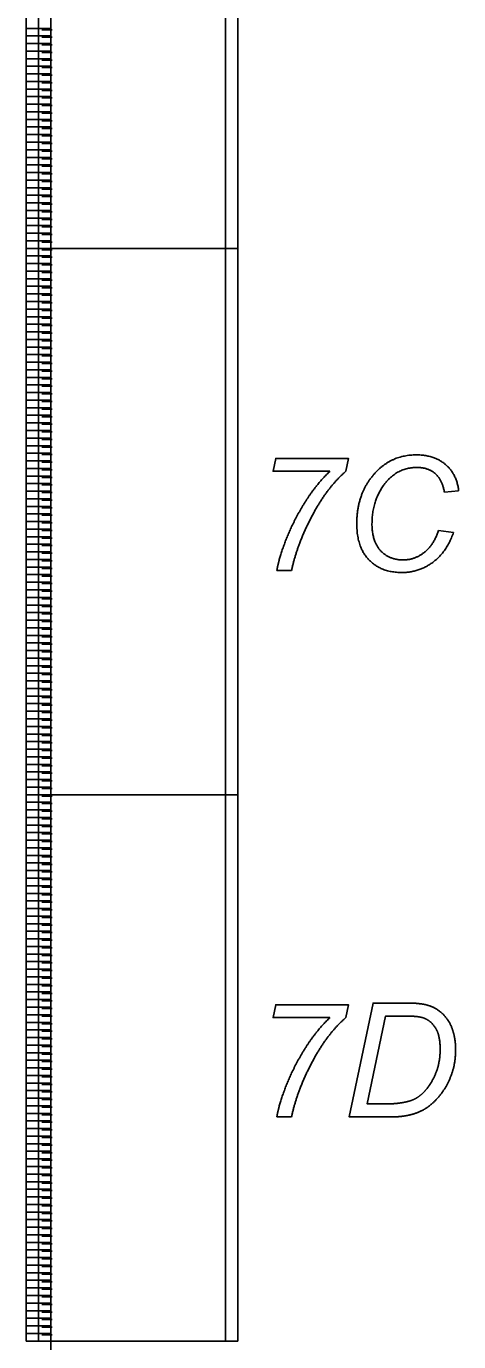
# Model space of a CAD drawing. Extents: x 12522 to 13018, y 1124 to 1902.
# Drawn here: x 12521.92 to 12537.85, y 1285.29 to 1333.83 of the extents above; entities that cross this region are included whole.
import ezdxf

# ---------------------------------------------------------------- set-up
doc = ezdxf.new("R2010")
doc.units = 0
doc.layers.add('SC_Scratch1', color=7, linetype='Continuous')

msp = doc.modelspace()

# ---------------------------------------------------------------- linework, layer by layer
at = {"layer": 'SC_Scratch1'}
for p, q in [((12521.919, 1325.631), (12521.919, 1345.791)), ((12522.819, 1325.631), (12522.819, 1345.791)), ((12522.819, 1345.791), (12522.819, 1325.631)), ((12521.919, 1333.751), (12522.819, 1333.751)), ((12521.919, 1333.471), (12522.819, 1333.471)), ((12522.876, 1333.701), (12522.492, 1333.701)), ((12522.876, 1333.421), (12522.492, 1333.421)), ((12521.919, 1333.191), (12522.819, 1333.191)), ((12521.919, 1332.911), (12522.819, 1332.911)), ((12522.876, 1333.141), (12522.492, 1333.141)), ((12521.919, 1332.631), (12522.819, 1332.631)), ((12522.876, 1332.861), (12522.492, 1332.861)), ((12522.876, 1332.581), (12522.492, 1332.581)), ((12521.919, 1332.351), (12522.819, 1332.351)), ((12521.919, 1332.071), (12522.819, 1332.071)), ((12522.876, 1332.301), (12522.492, 1332.301)), ((12522.876, 1332.021), (12522.492, 1332.021)), ((12521.919, 1331.791), (12522.819, 1331.791)), ((12521.919, 1331.511), (12522.819, 1331.511)), ((12522.876, 1331.741), (12522.492, 1331.741)), ((12522.876, 1331.461), (12522.492, 1331.461)), ((12521.919, 1331.231), (12522.819, 1331.231)), ((12522.876, 1331.181), (12522.492, 1331.181)), ((12521.919, 1330.951), (12522.819, 1330.951)), ((12521.919, 1330.671), (12522.819, 1330.671)), ((12522.876, 1330.901), (12522.492, 1330.901)), ((12522.876, 1330.621), (12522.492, 1330.621)), ((12521.919, 1330.391), (12522.819, 1330.391)), ((12521.919, 1330.111), (12522.819, 1330.111)), ((12522.876, 1330.341), (12522.492, 1330.341)), ((12522.876, 1330.061), (12522.492, 1330.061)), ((12521.919, 1329.831), (12522.819, 1329.831)), ((12521.919, 1329.551), (12522.819, 1329.551)), ((12522.876, 1329.781), (12522.492, 1329.781)), ((12521.919, 1329.271), (12522.819, 1329.271)), ((12522.876, 1329.501), (12522.492, 1329.501)), ((12522.876, 1329.221), (12522.492, 1329.221)), ((12521.919, 1328.991), (12522.819, 1328.991)), ((12521.919, 1328.711), (12522.819, 1328.711)), ((12522.876, 1328.941), (12522.492, 1328.941)), ((12522.876, 1328.661), (12522.492, 1328.661)), ((12521.919, 1328.431), (12522.819, 1328.431)), ((12521.919, 1328.151), (12522.819, 1328.151)), ((12522.876, 1328.381), (12522.492, 1328.381)), ((12522.876, 1328.101), (12522.492, 1328.101)), ((12521.919, 1327.871), (12522.819, 1327.871)), ((12521.919, 1327.591), (12522.819, 1327.591)), ((12522.876, 1327.821), (12522.492, 1327.821)), ((12521.919, 1327.311), (12522.819, 1327.311)), ((12522.876, 1327.541), (12522.492, 1327.541)), ((12522.876, 1327.261), (12522.492, 1327.261)), ((12521.919, 1327.031), (12522.819, 1327.031)), ((12521.919, 1326.751), (12522.819, 1326.751)), ((12522.876, 1326.981), (12522.492, 1326.981)), ((12522.876, 1326.701), (12522.492, 1326.701)), ((12521.919, 1326.471), (12522.819, 1326.471)), ((12521.919, 1326.191), (12522.819, 1326.191)), ((12522.876, 1326.421), (12522.492, 1326.421)), ((12522.876, 1326.141), (12522.492, 1326.141)), ((12521.919, 1325.911), (12522.819, 1325.911)), ((12521.919, 1325.631), (12522.819, 1325.631)), ((12521.919, 1305.471), (12521.919, 1325.631)), ((12521.919, 1325.631), (12522.819, 1325.631)), ((12522.876, 1325.861), (12522.492, 1325.861)), ((12522.819, 1305.471), (12522.819, 1325.631)), ((12522.819, 1325.631), (12522.819, 1305.471)), ((12521.919, 1325.351), (12522.819, 1325.351)), ((12522.876, 1325.581), (12522.492, 1325.581)), ((12522.876, 1325.301), (12522.492, 1325.301)), ((12521.919, 1325.071), (12522.819, 1325.071)), ((12521.919, 1324.791), (12522.819, 1324.791)), ((12522.876, 1325.021), (12522.492, 1325.021)), ((12522.876, 1324.741), (12522.492, 1324.741)), ((12521.919, 1324.511), (12522.819, 1324.511)), ((12521.919, 1324.231), (12522.819, 1324.231)), ((12522.876, 1324.461), (12522.492, 1324.461)), ((12522.876, 1324.181), (12522.492, 1324.181)), ((12521.919, 1323.951), (12522.819, 1323.951)), ((12522.876, 1323.901), (12522.492, 1323.901)), ((12521.919, 1323.671), (12522.819, 1323.671)), ((12521.919, 1323.391), (12522.819, 1323.391)), ((12522.876, 1323.621), (12522.492, 1323.621)), ((12522.876, 1323.341), (12522.492, 1323.341)), ((12521.919, 1323.111), (12522.819, 1323.111)), ((12521.919, 1322.831), (12522.819, 1322.831)), ((12522.876, 1323.061), (12522.492, 1323.061)), ((12522.876, 1322.781), (12522.492, 1322.781)), ((12521.919, 1322.551), (12522.819, 1322.551)), ((12521.919, 1322.271), (12522.819, 1322.271)), ((12522.876, 1322.501), (12522.492, 1322.501)), ((12521.919, 1321.991), (12522.819, 1321.991)), ((12522.876, 1322.221), (12522.492, 1322.221)), ((12522.876, 1321.941), (12522.492, 1321.941)), ((12521.919, 1321.711), (12522.819, 1321.711)), ((12521.919, 1321.431), (12522.819, 1321.431)), ((12522.876, 1321.661), (12522.492, 1321.661)), ((12522.876, 1321.381), (12522.492, 1321.381)), ((12521.919, 1321.151), (12522.819, 1321.151)), ((12521.919, 1320.871), (12522.819, 1320.871)), ((12522.876, 1321.101), (12522.492, 1321.101)), ((12522.876, 1320.821), (12522.492, 1320.821)), ((12521.919, 1320.591), (12522.819, 1320.591)), ((12521.919, 1320.311), (12522.819, 1320.311)), ((12522.876, 1320.541), (12522.492, 1320.541)), ((12521.919, 1320.031), (12522.819, 1320.031)), ((12522.876, 1320.261), (12522.492, 1320.261)), ((12522.876, 1319.981), (12522.492, 1319.981)), ((12521.919, 1319.751), (12522.819, 1319.751)), ((12521.919, 1319.471), (12522.819, 1319.471)), ((12522.876, 1319.701), (12522.492, 1319.701)), ((12522.876, 1319.421), (12522.492, 1319.421)), ((12521.919, 1319.191), (12522.819, 1319.191)), ((12521.919, 1318.911), (12522.819, 1318.911)), ((12522.876, 1319.141), (12522.492, 1319.141)), ((12522.876, 1318.861), (12522.492, 1318.861)), ((12521.919, 1318.631), (12522.819, 1318.631)), ((12521.919, 1318.351), (12522.819, 1318.351)), ((12522.876, 1318.581), (12522.492, 1318.581)), ((12521.919, 1318.071), (12522.819, 1318.071)), ((12522.876, 1318.301), (12522.492, 1318.301)), ((12522.876, 1318.021), (12522.492, 1318.021)), ((12521.919, 1317.791), (12522.819, 1317.791)), ((12521.919, 1317.511), (12522.819, 1317.511)), ((12522.876, 1317.741), (12522.492, 1317.741)), ((12522.876, 1317.461), (12522.492, 1317.461)), ((12521.919, 1317.231), (12522.819, 1317.231)), ((12521.919, 1316.951), (12522.819, 1316.951)), ((12522.876, 1317.181), (12522.492, 1317.181)), ((12522.876, 1316.901), (12522.492, 1316.901)), ((12521.919, 1316.671), (12522.819, 1316.671)), ((12522.876, 1316.621), (12522.492, 1316.621)), ((12537.852, 1316.689), (12537.327, 1316.641)), ((12521.919, 1316.391), (12522.819, 1316.391)), ((12521.919, 1316.111), (12522.819, 1316.111)), ((12522.876, 1316.341), (12522.492, 1316.341)), ((12522.876, 1316.061), (12522.492, 1316.061)), ((12521.919, 1315.831), (12522.819, 1315.831)), ((12521.919, 1315.551), (12522.819, 1315.551)), ((12522.876, 1315.781), (12522.492, 1315.781)), ((12522.876, 1315.501), (12522.492, 1315.501)), ((12521.919, 1315.271), (12522.819, 1315.271)), ((12521.919, 1314.991), (12522.819, 1314.991)), ((12522.876, 1315.221), (12522.492, 1315.221)), ((12537.107, 1315.22), (12537.664, 1315.143)), ((12521.919, 1314.711), (12522.819, 1314.711)), ((12522.876, 1314.941), (12522.492, 1314.941)), ((12522.876, 1314.661), (12522.492, 1314.661)), ((12521.919, 1314.431), (12522.819, 1314.431)), ((12521.919, 1314.151), (12522.819, 1314.151)), ((12522.876, 1314.381), (12522.492, 1314.381)), ((12522.876, 1314.101), (12522.492, 1314.101)), ((12521.919, 1313.871), (12522.819, 1313.871)), ((12521.919, 1313.591), (12522.819, 1313.591)), ((12522.876, 1313.821), (12522.492, 1313.821)), ((12522.876, 1313.541), (12522.492, 1313.541)), ((12531.693, 1313.741), (12531.152, 1313.741)), ((12521.919, 1313.311), (12522.819, 1313.311)), ((12521.919, 1313.031), (12522.819, 1313.031)), ((12522.876, 1313.261), (12522.492, 1313.261)), ((12521.919, 1312.751), (12522.819, 1312.751)), ((12522.876, 1312.981), (12522.492, 1312.981)), ((12522.876, 1312.701), (12522.492, 1312.701)), ((12521.919, 1312.471), (12522.819, 1312.471)), ((12521.919, 1312.191), (12522.819, 1312.191)), ((12522.876, 1312.421), (12522.492, 1312.421)), ((12522.876, 1312.141), (12522.492, 1312.141)), ((12521.919, 1311.911), (12522.819, 1311.911)), ((12521.919, 1311.631), (12522.819, 1311.631)), ((12522.876, 1311.861), (12522.492, 1311.861)), ((12522.876, 1311.581), (12522.492, 1311.581)), ((12521.919, 1311.351), (12522.819, 1311.351)), ((12521.919, 1311.071), (12522.819, 1311.071)), ((12522.876, 1311.301), (12522.492, 1311.301)), ((12521.919, 1310.791), (12522.819, 1310.791)), ((12522.876, 1311.021), (12522.492, 1311.021)), ((12522.876, 1310.741), (12522.492, 1310.741)), ((12521.919, 1310.511), (12522.819, 1310.511)), ((12521.919, 1310.231), (12522.819, 1310.231)), ((12522.876, 1310.461), (12522.492, 1310.461)), ((12522.876, 1310.181), (12522.492, 1310.181)), ((12521.919, 1309.951), (12522.819, 1309.951)), ((12521.919, 1309.671), (12522.819, 1309.671)), ((12522.876, 1309.901), (12522.492, 1309.901)), ((12522.876, 1309.621), (12522.492, 1309.621)), ((12521.919, 1309.391), (12522.819, 1309.391)), ((12522.876, 1309.341), (12522.492, 1309.341)), ((12521.919, 1309.111), (12522.819, 1309.111)), ((12521.919, 1308.831), (12522.819, 1308.831)), ((12522.876, 1309.061), (12522.492, 1309.061)), ((12522.876, 1308.781), (12522.492, 1308.781)), ((12521.919, 1308.551), (12522.819, 1308.551)), ((12521.919, 1308.271), (12522.819, 1308.271)), ((12522.876, 1308.501), (12522.492, 1308.501)), ((12522.876, 1308.221), (12522.492, 1308.221)), ((12521.919, 1307.991), (12522.819, 1307.991)), ((12521.919, 1307.711), (12522.819, 1307.711)), ((12522.876, 1307.941), (12522.492, 1307.941)), ((12521.919, 1307.431), (12522.819, 1307.431)), ((12522.876, 1307.661), (12522.492, 1307.661)), ((12522.876, 1307.381), (12522.492, 1307.381)), ((12521.919, 1307.151), (12522.819, 1307.151)), ((12521.919, 1306.871), (12522.819, 1306.871)), ((12522.876, 1307.101), (12522.492, 1307.101)), ((12522.876, 1306.821), (12522.492, 1306.821)), ((12521.919, 1306.591), (12522.819, 1306.591)), ((12521.919, 1306.311), (12522.819, 1306.311)), ((12522.876, 1306.541), (12522.492, 1306.541)), ((12522.876, 1306.261), (12522.492, 1306.261)), ((12521.919, 1306.031), (12522.819, 1306.031)), ((12521.919, 1305.751), (12522.819, 1305.751)), ((12522.876, 1305.981), (12522.492, 1305.981)), ((12521.919, 1305.471), (12522.819, 1305.471)), ((12521.919, 1285.311), (12521.919, 1305.471)), ((12521.919, 1305.471), (12522.819, 1305.471)), ((12522.876, 1305.701), (12522.492, 1305.701)), ((12522.876, 1305.421), (12522.492, 1305.421)), ((12522.819, 1285.311), (12522.819, 1305.471)), ((12522.819, 1305.471), (12522.819, 1285.311)), ((12521.919, 1305.191), (12522.819, 1305.191)), ((12521.919, 1304.911), (12522.819, 1304.911)), ((12522.876, 1305.141), (12522.492, 1305.141)), ((12522.876, 1304.861), (12522.492, 1304.861)), ((12521.919, 1304.631), (12522.819, 1304.631)), ((12521.919, 1304.351), (12522.819, 1304.351)), ((12522.876, 1304.581), (12522.492, 1304.581)), ((12522.876, 1304.301), (12522.492, 1304.301)), ((12521.919, 1304.071), (12522.819, 1304.071)), ((12521.919, 1303.791), (12522.819, 1303.791)), ((12522.876, 1304.021), (12522.492, 1304.021)), ((12521.919, 1303.511), (12522.819, 1303.511)), ((12522.876, 1303.741), (12522.492, 1303.741)), ((12522.876, 1303.461), (12522.492, 1303.461)), ((12521.919, 1303.231), (12522.819, 1303.231)), ((12521.919, 1302.951), (12522.819, 1302.951)), ((12522.876, 1303.181), (12522.492, 1303.181)), ((12522.876, 1302.901), (12522.492, 1302.901)), ((12521.919, 1302.671), (12522.819, 1302.671)), ((12521.919, 1302.391), (12522.819, 1302.391)), ((12522.876, 1302.621), (12522.492, 1302.621)), ((12522.876, 1302.341), (12522.492, 1302.341)), ((12521.919, 1302.111), (12522.819, 1302.111)), ((12522.876, 1302.061), (12522.492, 1302.061)), ((12521.919, 1301.831), (12522.819, 1301.831)), ((12521.919, 1301.551), (12522.819, 1301.551)), ((12522.876, 1301.781), (12522.492, 1301.781)), ((12522.876, 1301.501), (12522.492, 1301.501)), ((12521.919, 1301.271), (12522.819, 1301.271)), ((12521.919, 1300.991), (12522.819, 1300.991)), ((12522.876, 1301.221), (12522.492, 1301.221)), ((12522.876, 1300.941), (12522.492, 1300.941)), ((12521.919, 1300.711), (12522.819, 1300.711)), ((12521.919, 1300.431), (12522.819, 1300.431)), ((12522.876, 1300.661), (12522.492, 1300.661)), ((12521.919, 1300.151), (12522.819, 1300.151)), ((12522.876, 1300.381), (12522.492, 1300.381)), ((12522.876, 1300.101), (12522.492, 1300.101)), ((12521.919, 1299.871), (12522.819, 1299.871)), ((12521.919, 1299.591), (12522.819, 1299.591)), ((12522.876, 1299.821), (12522.492, 1299.821)), ((12522.876, 1299.541), (12522.492, 1299.541)), ((12521.919, 1299.311), (12522.819, 1299.311)), ((12521.919, 1299.031), (12522.819, 1299.031)), ((12522.876, 1299.261), (12522.492, 1299.261)), ((12522.876, 1298.981), (12522.492, 1298.981)), ((12521.919, 1298.751), (12522.819, 1298.751)), ((12521.919, 1298.471), (12522.819, 1298.471)), ((12522.876, 1298.701), (12522.492, 1298.701)), ((12521.919, 1298.191), (12522.819, 1298.191)), ((12522.876, 1298.421), (12522.492, 1298.421)), ((12522.876, 1298.141), (12522.492, 1298.141)), ((12521.919, 1297.911), (12522.819, 1297.911)), ((12521.919, 1297.631), (12522.819, 1297.631)), ((12522.876, 1297.861), (12522.492, 1297.861)), ((12522.876, 1297.581), (12522.492, 1297.581)), ((12521.919, 1297.351), (12522.819, 1297.351)), ((12521.919, 1297.071), (12522.819, 1297.071)), ((12522.876, 1297.301), (12522.492, 1297.301)), ((12522.876, 1297.021), (12522.492, 1297.021)), ((12521.919, 1296.791), (12522.819, 1296.791)), ((12521.919, 1296.511), (12522.819, 1296.511)), ((12522.876, 1296.741), (12522.492, 1296.741)), ((12521.919, 1296.231), (12522.819, 1296.231)), ((12522.876, 1296.461), (12522.492, 1296.461)), ((12522.876, 1296.181), (12522.492, 1296.181)), ((12521.919, 1295.951), (12522.819, 1295.951)), ((12521.919, 1295.671), (12522.819, 1295.671)), ((12522.876, 1295.901), (12522.492, 1295.901)), ((12522.876, 1295.621), (12522.492, 1295.621)), ((12521.919, 1295.391), (12522.819, 1295.391)), ((12521.919, 1295.111), (12522.819, 1295.111)), ((12522.876, 1295.341), (12522.492, 1295.341)), ((12522.876, 1295.061), (12522.492, 1295.061)), ((12521.919, 1294.831), (12522.819, 1294.831)), ((12522.876, 1294.781), (12522.492, 1294.781)), ((12521.919, 1294.551), (12522.819, 1294.551)), ((12521.919, 1294.271), (12522.819, 1294.271)), ((12522.876, 1294.501), (12522.492, 1294.501)), ((12522.876, 1294.221), (12522.492, 1294.221)), ((12521.919, 1293.991), (12522.819, 1293.991)), ((12521.919, 1293.711), (12522.819, 1293.711)), ((12522.876, 1293.941), (12522.492, 1293.941)), ((12522.876, 1293.661), (12522.492, 1293.661)), ((12521.919, 1293.431), (12522.819, 1293.431)), ((12521.919, 1293.151), (12522.819, 1293.151)), ((12522.876, 1293.381), (12522.492, 1293.381)), ((12522.876, 1293.101), (12522.492, 1293.101)), ((12531.693, 1293.581), (12531.152, 1293.581)), ((12521.919, 1292.871), (12522.819, 1292.871)), ((12522.876, 1292.821), (12522.492, 1292.821)), ((12521.919, 1292.591), (12522.819, 1292.591)), ((12521.919, 1292.311), (12522.819, 1292.311)), ((12522.876, 1292.541), (12522.492, 1292.541)), ((12522.876, 1292.261), (12522.492, 1292.261)), ((12521.919, 1292.031), (12522.819, 1292.031)), ((12521.919, 1291.751), (12522.819, 1291.751)), ((12522.876, 1291.981), (12522.492, 1291.981)), ((12522.876, 1291.701), (12522.492, 1291.701)), ((12521.919, 1291.471), (12522.819, 1291.471)), ((12521.919, 1291.191), (12522.819, 1291.191)), ((12522.876, 1291.421), (12522.492, 1291.421)), ((12521.919, 1290.911), (12522.819, 1290.911)), ((12522.876, 1291.141), (12522.492, 1291.141)), ((12522.876, 1290.861), (12522.492, 1290.861)), ((12521.919, 1290.631), (12522.819, 1290.631)), ((12521.919, 1290.351), (12522.819, 1290.351)), ((12522.876, 1290.581), (12522.492, 1290.581)), ((12522.876, 1290.301), (12522.492, 1290.301)), ((12521.919, 1290.071), (12522.819, 1290.071)), ((12521.919, 1289.791), (12522.819, 1289.791)), ((12522.876, 1290.021), (12522.492, 1290.021)), ((12522.876, 1289.741), (12522.492, 1289.741)), ((12521.919, 1289.511), (12522.819, 1289.511)), ((12521.919, 1289.231), (12522.819, 1289.231)), ((12522.876, 1289.461), (12522.492, 1289.461)), ((12521.919, 1288.951), (12522.819, 1288.951)), ((12522.876, 1289.181), (12522.492, 1289.181)), ((12522.876, 1288.901), (12522.492, 1288.901)), ((12521.919, 1288.671), (12522.819, 1288.671)), ((12521.919, 1288.391), (12522.819, 1288.391)), ((12522.876, 1288.621), (12522.492, 1288.621)), ((12522.876, 1288.341), (12522.492, 1288.341)), ((12521.919, 1288.111), (12522.819, 1288.111)), ((12521.919, 1287.831), (12522.819, 1287.831)), ((12522.876, 1288.061), (12522.492, 1288.061)), ((12522.876, 1287.781), (12522.492, 1287.781)), ((12521.919, 1287.551), (12522.819, 1287.551)), ((12522.876, 1287.501), (12522.492, 1287.501)), ((12521.919, 1287.271), (12522.819, 1287.271)), ((12521.919, 1286.991), (12522.819, 1286.991)), ((12522.876, 1287.221), (12522.492, 1287.221)), ((12522.876, 1286.941), (12522.492, 1286.941)), ((12521.919, 1286.711), (12522.819, 1286.711)), ((12521.919, 1286.431), (12522.819, 1286.431)), ((12522.876, 1286.661), (12522.492, 1286.661)), ((12522.876, 1286.381), (12522.492, 1286.381)), ((12521.919, 1286.151), (12522.819, 1286.151)), ((12521.919, 1285.871), (12522.819, 1285.871)), ((12522.876, 1286.101), (12522.492, 1286.101)), ((12522.876, 1285.821), (12522.492, 1285.821)), ((12521.919, 1285.591), (12522.819, 1285.591)), ((12522.876, 1285.541), (12522.492, 1285.541)), ((12521.919, 1285.311), (12522.819, 1285.311)), ((12522.819, 1285.311), (12522.819, 1265.151))]:
    msp.add_line(p, q, dxfattribs=at)
for points in [[(12522.369, 1345.791), (12529.709, 1345.791), (12529.709, 1325.631), (12522.369, 1325.631)], [(12522.819, 1345.791), (12529.259, 1345.791), (12529.259, 1325.631), (12522.819, 1325.631)], [(12522.369, 1325.631), (12529.709, 1325.631), (12529.709, 1305.471), (12522.369, 1305.471)], [(12522.819, 1325.631), (12529.259, 1325.631), (12529.259, 1305.471), (12522.819, 1305.471)], [(12522.369, 1305.471), (12529.709, 1305.471), (12529.709, 1285.311), (12522.369, 1285.311)], [(12522.819, 1305.471), (12529.259, 1305.471), (12529.259, 1285.311), (12522.819, 1285.311)]]:
    msp.add_lwpolyline(points, close=True, dxfattribs=at)
for points in [[(12533.105, 1317.406), (12531.012, 1317.406), (12531.112, 1317.883), (12533.792, 1317.883), (12533.695, 1317.406)], [(12533.105, 1297.246), (12531.012, 1297.246), (12531.112, 1297.723), (12533.792, 1297.723), (12533.695, 1297.246)], [(12535.966, 1297.781), (12534.699, 1297.781), (12533.822, 1293.581), (12535.335, 1293.581)], [(12535.147, 1294.058), (12534.481, 1294.058), (12535.159, 1297.304), (12535.903, 1297.304)]]:
    msp.add_lwpolyline(points, dxfattribs=at)
for points in [[(12534.78, 1317.35), (12535.387, 1318.011), (12536.29, 1318.011)], [(12536.29, 1318.011), (12536.958, 1318.011), (12537.372, 1317.653)], [(12532.143, 1316.188), (12532.575, 1316.897), (12533.105, 1317.406)], [(12533.695, 1317.406), (12533.013, 1316.808), (12532.504, 1315.863)], [(12536.316, 1317.547), (12535.545, 1317.547), (12535.069, 1316.863)], [(12536.984, 1317.322), (12536.725, 1317.547), (12536.316, 1317.547)], [(12537.372, 1317.653), (12537.786, 1317.294), (12537.852, 1316.689)], [(12534.097, 1315.474), (12534.097, 1316.608), (12534.78, 1317.35)], [(12537.327, 1316.641), (12537.244, 1317.097), (12536.984, 1317.322)], [(12535.069, 1316.863), (12534.658, 1316.273), (12534.658, 1315.463)], [(12531.444, 1314.76), (12531.711, 1315.479), (12532.143, 1316.188)], [(12532.504, 1315.863), (12531.911, 1314.772), (12531.693, 1313.741)], [(12534.546, 1314.137), (12534.097, 1314.604), (12534.097, 1315.474)], [(12534.658, 1315.463), (12534.658, 1314.816), (12534.976, 1314.475)], [(12536.593, 1314.418), (12536.946, 1314.702), (12537.107, 1315.22)], [(12537.664, 1315.143), (12537.4, 1314.415), (12536.895, 1314.043)], [(12531.152, 1313.741), (12531.221, 1314.165), (12531.444, 1314.76)], [(12534.976, 1314.475), (12535.294, 1314.135), (12535.805, 1314.135)], [(12535.761, 1313.67), (12534.995, 1313.67), (12534.546, 1314.137)], [(12536.895, 1314.043), (12536.39, 1313.67), (12535.761, 1313.67)], [(12535.805, 1314.135), (12536.24, 1314.135), (12536.593, 1314.418)], [(12536.663, 1297.715), (12536.422, 1297.781), (12535.966, 1297.781)], [(12537.25, 1297.398), (12537.007, 1297.626), (12536.663, 1297.715)], [(12532.143, 1296.028), (12532.575, 1296.737), (12533.105, 1297.246)], [(12533.695, 1297.246), (12533.013, 1296.648), (12532.504, 1295.703)], [(12535.903, 1297.304), (12536.334, 1297.304), (12536.538, 1297.238)], [(12536.538, 1297.238), (12536.814, 1297.149), (12536.992, 1296.876)], [(12537.617, 1296.83), (12537.494, 1297.171), (12537.25, 1297.398)], [(12536.992, 1296.876), (12537.171, 1296.602), (12537.171, 1296.092)], [(12537.74, 1296.065), (12537.74, 1296.489), (12537.617, 1296.83)], [(12531.444, 1294.6), (12531.711, 1295.319), (12532.143, 1296.028)], [(12537.171, 1296.092), (12537.171, 1295.634), (12537.04, 1295.274)], [(12537.587, 1295.141), (12537.74, 1295.558), (12537.74, 1296.065)], [(12532.504, 1295.703), (12531.911, 1294.612), (12531.693, 1293.581)], [(12537.04, 1295.274), (12536.909, 1294.915), (12536.691, 1294.634)], [(12537.186, 1294.407), (12537.434, 1294.724), (12537.587, 1295.141)], [(12531.152, 1293.581), (12531.221, 1294.005), (12531.444, 1294.6)], [(12536.691, 1294.634), (12536.525, 1294.422), (12536.321, 1294.293)], [(12535.948, 1294.141), (12535.597, 1294.058), (12535.147, 1294.058)], [(12536.321, 1294.293), (12536.166, 1294.193), (12535.948, 1294.141)], [(12536.667, 1293.912), (12536.938, 1294.091), (12537.186, 1294.407)], [(12535.335, 1293.581), (12535.745, 1293.581), (12536.026, 1293.647)], [(12536.026, 1293.647), (12536.396, 1293.733), (12536.667, 1293.912)]]:
    msp.add_open_spline(points, degree=2, dxfattribs=at)

doc.saveas('drawing.dxf')
